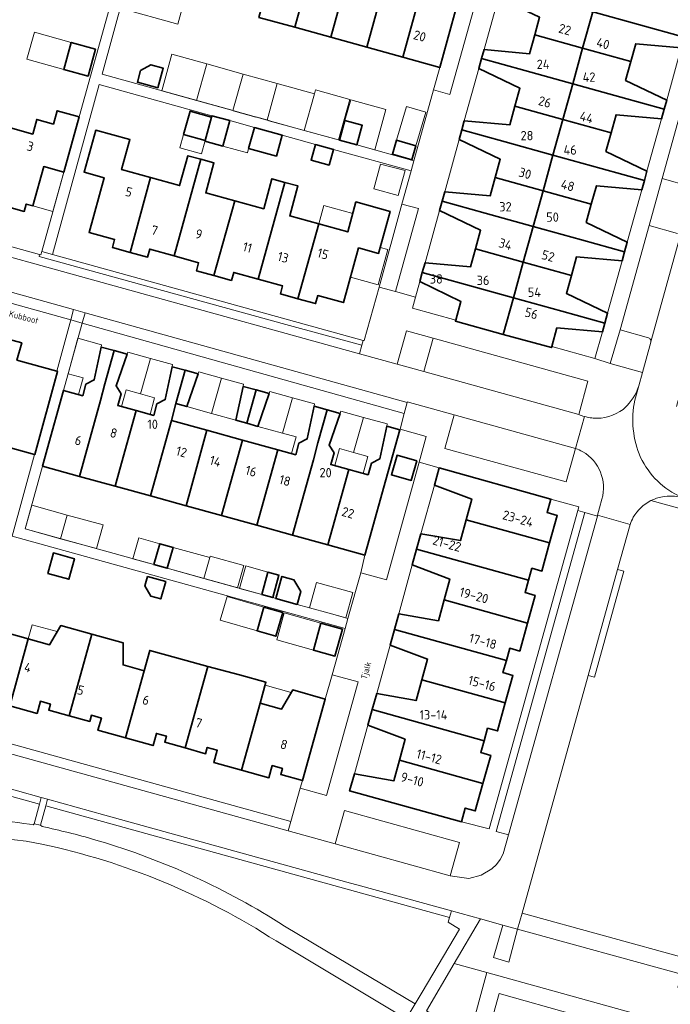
# Model space of a CAD drawing. Header units: metres. Extents: x 149984 to 156489, y 469398 to 478068.
# Tile 747 of 854: x 154482 to 154576, y 473110 to 473252. Entities that reach past the tile are written whole.
import ezdxf
from ezdxf.enums import TextEntityAlignment as Align

# ---------------------------------------------------------------- set-up
doc = ezdxf.new("R2010")
doc.units = ezdxf.units.M
doc.header["$LTSCALE"] = 0.75
for name, color, linetype, lineweight in [('B-WE-GR-BEPLANTING_CULTUUR_HEESTERS-GV', 252, 'Continuous', 18), ('B-WE-GR-STRUIK-GV', 252, 'Continuous', 13), ('B-WE-OG-BEBOUWING-GV', 6, 'Continuous', 35), ('B-WE-OG-BEBOUWING-T18', 1, 'Continuous', 18), ('B-WE-OG-BEBOUWING_LUIFEL-GV', 6, 'Continuous', 18), ('B-WE-OG-BEBOUWING_OVERBOUWING-GV', 6, 'Continuous', 18), ('B-WE-OG-TERREIN_BEGROEID-GV', 252, 'Continuous', 18), ('B-WE-OG-TERREIN_ERF-GV', 252, 'Continuous', 18), ('B-WE-OG-TOPOGRAFIE-T18', 7, 'Continuous', 18), ('B-WE-VH-GESLOTENVERHARDING-GV', 252, 'Continuous', 18), ('B-WE-VH-GESLOTENVERHARDING_ASFALT-GV', 252, 'Continuous', 18), ('B-WE-VH-OPENVERHARDING_BETONSTRAATSTEEN-GV', 252, 'Continuous', 18), ('B-WE-VH-OPENVERHARDING_STRAATBAKSTEEN-GV', 252, 'Continuous', 18), ('B-WE-VH-OPENVERHARDING_TEGEL-GV', 252, 'Continuous', 18)]:
    doc.layers.add(name, color=color, linetype=linetype, lineweight=lineweight)
doc.styles.add('NLCS-ISO-M500-T18', font='NLCS-ISO.ttf', dxfattribs={"height": 0.9})
doc.styles.add('NLCS-ISO-M750-T18', font='NLCS-ISO.ttf', dxfattribs={"height": 1.35})

msp = doc.modelspace()

# ---------------------------------------------------------------- linework, layer by layer
at = {"layer": 'B-WE-GR-BEPLANTING_CULTUUR_HEESTERS-GV', "flags": 128}
for points in [[(154545.171, 473255.186), (154542.504, 473245.555), (154541.607, 473242.319), (154543.982, 473241.629), (154548.546, 473258.033), (154548.534, 473258.218), (154546.264, 473258.792)], [(154537.038, 473225.802), (154533.723, 473213.795), (154536.12, 473213.161), (154539.439, 473225.154)], [(154540.208, 473201.617), (154541.54, 473206.422), (154537.699, 473207.483), (154536.354, 473202.684)], [(154536.716, 473193.197), (154535.385, 473188.384), (154534.73, 473185.967), (154532.356, 473177.495), (154531.694, 473175.095), (154531.081, 473172.54), (154534.818, 473171.493), (154539.528, 473188.498), (154540.555, 473192.205), (154536.795, 473193.271)], [(154536.334, 473189.525), (154539.196, 473188.733), (154538.39, 473185.891), (154535.524, 473186.668)], [(154522.347, 473141.407), (154526.152, 473140.344), (154530.729, 473156.787), (154526.959, 473157.807), (154525.956, 473154.247), (154522.677, 473142.491)]]:
    msp.add_lwpolyline(points, close=True, dxfattribs=at)
for points in [[(154578.76, 473228.374), (154574.66, 473229.534), (154572.768, 473222.708), (154576.87, 473221.552)], [(154572.667, 473206.494), (154568.572, 473207.644), (154567.155, 473202.788)], [(154567.155, 473202.788), (154571.802, 473201.458), (154573.009, 473205.869)], [(154573.012, 473205.879), (154573.015, 473205.89)], [(154570.786, 473091.231), (154571.035, 473091.095), (154574.941, 473105.071), (154562.053, 473108.645), (154551.088, 473111.719), (154549.227, 473104.981), (154549.018, 473104.225), (154549.732, 473103.835)]]:
    msp.add_lwpolyline(points, dxfattribs=at)
at = {"layer": 'B-WE-GR-BEPLANTING_CULTUUR_HEESTERS-GV'}
for points in [[(154572.986, 473206.221, 0.2095071), (154572.667, 473206.494)], [(154573.015, 473205.89, 0.1782033), (154572.986, 473206.221)], [(154573.009, 473205.869, 0.276984), (154573.012, 473205.879)]]:
    msp.add_lwpolyline(points, format="xyb", dxfattribs=at)
at = {"layer": 'B-WE-GR-STRUIK-GV', "flags": 128}
for points in [[(154484.888, 473140.066), (154478.004, 473141.97), (154427.287, 473155.999), (154426.039, 473156.348), (154420.614, 473157.816), (154420.428, 473156.859), (154429.103, 473154.459), (154434.347, 473153.009), (154443.661, 473150.432), (154460.772, 473145.699), (154484.633, 473139.099)], [(154529.069, 473127.845), (154494.087, 473137.521), (154485.794, 473139.815), (154485.539, 473138.848), (154543.916, 473122.701), (154544.186, 473123.664), (154531.062, 473127.294)]]:
    msp.add_lwpolyline(points, close=True, dxfattribs=at)
at = {"layer": 'B-WE-OG-BEBOUWING-GV', "flags": 128}
for points in [[(154518.982, 473262.456), (154516.356, 473252.8), (154521.56, 473251.358), (154524.184, 473261.012), (154521.822, 473261.668), (154522.585, 473264.418), (154522.161, 473265.322), (154523.15, 473268.885), (154520.982, 473269.487), (154519.993, 473265.924)], [(154529.398, 473259.565), (154524.184, 473261.012), (154521.56, 473251.358), (154526.764, 473249.916)], [(154531.968, 473248.474), (154534.601, 473258.12), (154529.398, 473259.565), (154526.764, 473249.916)], [(154534.601, 473258.12), (154531.968, 473248.474), (154537.171, 473247.033), (154539.814, 473256.673)], [(154545.171, 473255.186), (154539.814, 473256.673), (154537.171, 473247.033), (154542.504, 473245.555)], [(154551.43, 473257.235), (154550.994, 473255.681), (154556.936, 473252.824), (154556.229, 473250.269), (154563.158, 473248.354), (154564.61, 473253.585)], [(154563.158, 473248.354), (154570.133, 473246.428), (154570.846, 473248.987), (154577.413, 473248.377), (154577.833, 473249.924), (154564.61, 473253.585)], [(154492.75, 473248.205), (154489.239, 473249.174), (154488.162, 473245.274), (154491.673, 473244.305)], [(154561.728, 473243.2), (154563.158, 473248.354), (154556.229, 473250.269), (154555.468, 473247.522), (154548.903, 473248.13), (154548.545, 473246.841), (154554.79, 473245.116)], [(154574.95, 473239.547), (154575.308, 473240.822), (154569.37, 473243.688), (154570.133, 473246.428), (154563.158, 473248.354), (154561.728, 473243.2), (154568.681, 473241.279)], [(154548.545, 473246.841), (154548.148, 473245.411), (154554.09, 473242.552), (154553.371, 473239.958), (154560.298, 473238.044), (154561.728, 473243.2), (154554.79, 473245.116)], [(154501.75, 473242.594), (154502.542, 473245.446), (154500.738, 473245.947), (154499.261, 473245.111), (154498.79, 473243.416)], [(154574.95, 473239.547), (154568.681, 473241.279), (154561.728, 473243.2), (154560.298, 473238.044), (154567.262, 473236.121), (154567.982, 473238.718), (154574.548, 473238.114)], [(154480.136, 473236.907), (154477.454, 473227.279), (154478.927, 473226.873), (154478.633, 473225.815), (154482.433, 473224.759), (154482.727, 473225.818), (154483.689, 473225.552), (154485.271, 473231.236), (154488.163, 473230.437), (154490.37, 473238.433), (154487.194, 473239.31), (154486.661, 473237.382), (154484.253, 473238.047), (154483.666, 473235.929)], [(154509.525, 473238.397), (154506.415, 473239.26), (154505.477, 473235.879), (154508.586, 473235.016)], [(154560.298, 473238.044), (154553.371, 473239.958), (154552.62, 473237.251), (154546.055, 473237.86), (154545.687, 473236.53), (154551.942, 473234.802), (154558.868, 473232.888)], [(154509.525, 473238.397), (154508.586, 473235.016), (154508.559, 473234.919), (154511.138, 473234.203), (154512.157, 473237.875), (154509.578, 473238.59)], [(154528.014, 473235.055), (154530.511, 473234.362), (154531.297, 473237.197), (154528.801, 473237.89)], [(154558.868, 473232.888), (154565.833, 473230.965), (154572.088, 473229.237), (154572.453, 473230.557), (154566.512, 473233.417), (154567.262, 473236.121), (154560.298, 473238.044)], [(154500.715, 473229.638), (154496.522, 473230.795), (154497.713, 473235.136), (154492.776, 473236.485), (154491.095, 473230.412), (154493.983, 473229.618), (154491.812, 473221.726), (154495.499, 473220.698), (154495.18, 473219.54), (154497.737, 473218.84)], [(154515.714, 473236.887), (154514.873, 473233.858), (154518.883, 473232.745), (154519.724, 473235.774)], [(154545.306, 473235.154), (154551.248, 473232.296), (154550.514, 473229.645), (154557.438, 473227.733), (154558.868, 473232.888), (154551.942, 473234.802), (154545.687, 473236.53)], [(154536.238, 473235.034), (154535.649, 473233.032), (154538.451, 473232.209), (154539.039, 473234.21)], [(154524.522, 473234.442), (154523.893, 473232.176), (154526.496, 473231.454), (154527.125, 473233.72)], [(154504.112, 473218.323), (154507.981, 473232.292), (154506.101, 473232.81), (154504.906, 473228.481), (154500.715, 473229.638), (154497.737, 473218.84), (154500.274, 473218.146), (154500.593, 473219.3)], [(154509.863, 473215.488), (154512.871, 473226.284), (154508.677, 473227.437), (154509.87, 473231.772), (154507.981, 473232.292), (154504.112, 473218.323), (154507.64, 473217.343), (154507.321, 473216.185)], [(154558.868, 473232.888), (154557.438, 473227.733), (154564.406, 473225.808), (154565.139, 473228.459), (154571.705, 473227.855), (154572.088, 473229.237), (154565.833, 473230.965)], [(154512.871, 473226.284), (154509.863, 473215.488), (154512.399, 473214.792), (154512.718, 473215.946), (154516.259, 473214.966), (154520.129, 473228.951), (154518.248, 473229.467), (154517.057, 473225.132)], [(154542.83, 473226.217), (154549.09, 473224.488), (154556.008, 473222.577), (154557.438, 473227.733), (154550.514, 473229.645), (154549.78, 473226.995), (154543.214, 473227.6)], [(154525.006, 473222.941), (154520.813, 473224.1), (154522.006, 473228.436), (154520.129, 473228.951), (154516.259, 473214.966), (154519.787, 473213.99), (154519.469, 473212.833), (154522.012, 473212.138)], [(154556.008, 473222.577), (154562.982, 473220.651), (154569.231, 473218.925), (154569.616, 473220.302), (154563.673, 473223.157), (154564.406, 473225.808), (154557.438, 473227.733)], [(154522.012, 473212.138), (154524.558, 473211.441), (154524.874, 473212.598), (154528.587, 473211.589), (154530.763, 473219.481), (154533.654, 473218.686), (154535.323, 473224.752), (154530.392, 473226.116), (154529.194, 473221.784), (154525.006, 473222.941)], [(154542.83, 473226.217), (154542.464, 473224.896), (154548.408, 473222.042), (154547.66, 473219.333), (154554.578, 473217.421), (154556.008, 473222.577), (154549.09, 473224.488)], [(154561.538, 473215.499), (154562.292, 473218.203), (154568.858, 473217.591), (154569.231, 473218.925), (154562.982, 473220.651), (154556.008, 473222.577), (154554.578, 473217.421)], [(154547.66, 473219.333), (154546.944, 473216.74), (154540.377, 473217.341), (154539.98, 473215.903), (154546.242, 473214.174), (154553.148, 473212.266), (154554.578, 473217.421)], [(154560.134, 473210.337), (154566.362, 473208.617), (154566.752, 473210.037), (154560.815, 473212.904), (154561.538, 473215.499), (154554.578, 473217.421), (154553.148, 473212.266)], [(154539.631, 473214.637), (154545.562, 473211.745), (154544.821, 473209.062), (154544.775, 473208.896), (154551.684, 473206.989), (154553.148, 473212.266), (154546.242, 473214.174), (154539.98, 473215.903)], [(154566.362, 473208.617), (154560.134, 473210.337), (154553.148, 473212.266), (154551.684, 473206.989), (154558.653, 473205.065), (154558.697, 473205.222), (154559.449, 473207.911), (154566.008, 473207.33)], [(154483.901, 473189.616), (154483.948, 473189.603), (154487.269, 473201.643), (154487.161, 473201.673), (154481.394, 473203.263), (154482.091, 473205.74), (154478.276, 473206.796), (154477.945, 473205.636), (154475.798, 473206.241), (154473.073, 473196.524), (154472.398, 473194.117), (154478.143, 473192.525), (154477.791, 473191.321)], [(154490.448, 473186.47), (154491.125, 473188.926), (154493.467, 473197.409), (154494.102, 473199.835), (154495.434, 473204.631), (154493.555, 473205.154), (154492.551, 473200.413), (154491.348, 473199.806), (154490.896, 473198.122), (154488.109, 473198.895), (154485.768, 473190.411), (154485.088, 473187.947)], [(154491.125, 473188.926), (154490.448, 473186.47), (154495.587, 473185.053), (154496.262, 473187.502), (154498.603, 473195.985), (154495.957, 473196.719), (154496.439, 473198.389), (154495.722, 473199.53), (154497.313, 473204.108), (154495.434, 473204.631), (154494.102, 473199.835), (154493.467, 473197.409)], [(154495.587, 473185.053), (154500.715, 473183.638), (154501.388, 473186.08), (154503.73, 473194.563), (154504.348, 473196.979), (154505.696, 473201.789), (154503.817, 473202.312), (154502.813, 473197.571), (154501.61, 473196.964), (154501.157, 473195.277), (154498.603, 473195.985), (154496.262, 473187.502)], [(154505.696, 473201.789), (154504.348, 473196.979), (154505.944, 473196.543), (154507.564, 473201.268)], [(154514.616, 473194.134), (154515.942, 473198.95), (154514.088, 473199.464), (154513.035, 473194.571)], [(154515.942, 473198.95), (154514.616, 473194.134), (154516.211, 473193.693), (154517.821, 473198.429)], [(154516.735, 473181.826), (154516.067, 473179.405), (154521.205, 473177.988), (154521.871, 473180.402), (154524.246, 473188.874), (154524.894, 473191.296), (154526.226, 473196.097), (154524.347, 473196.62), (154523.343, 473191.879), (154522.14, 473191.272), (154521.687, 473189.584), (154519.109, 473190.299)], [(154524.894, 473191.296), (154524.246, 473188.874), (154521.871, 473180.402), (154521.205, 473177.988), (154526.333, 473176.574), (154526.997, 473178.981), (154529.371, 473187.453), (154526.747, 473188.18), (154527.231, 473189.855), (154526.514, 473190.996), (154528.105, 473195.574), (154526.226, 473196.097)], [(154501.388, 473186.08), (154500.715, 473183.638), (154505.844, 473182.224), (154506.515, 473184.659), (154508.856, 473193.142), (154503.73, 473194.563)], [(154532.175, 473186.676), (154529.371, 473187.453), (154526.997, 473178.981), (154526.333, 473176.574), (154531.694, 473175.095), (154532.356, 473177.495), (154534.73, 473185.967), (154535.385, 473188.384), (154536.716, 473193.197), (154534.837, 473193.72), (154533.833, 473188.979), (154532.63, 473188.372)], [(154513.983, 473191.72), (154508.856, 473193.142), (154506.515, 473184.659), (154505.844, 473182.224), (154510.938, 473180.819), (154511.608, 473183.247)], [(154516.067, 473179.405), (154516.735, 473181.826), (154519.109, 473190.299), (154513.983, 473191.72), (154511.608, 473183.247), (154510.938, 473180.819)], [(154539.196, 473188.733), (154536.334, 473189.525), (154535.524, 473186.668), (154538.39, 473185.891)], [(154542.41, 473187.685), (154541.727, 473185.214), (154547.122, 473183.188), (154546.309, 473180.188), (154558.383, 473176.856), (154559.478, 473180.824), (154558.026, 473181.223), (154558.573, 473183.192)], [(154555.343, 473171.468), (154555.816, 473173.187), (154557.261, 473172.789), (154558.383, 473176.856), (154546.309, 473180.188), (154545.495, 473177.188), (154539.792, 473178.172), (154539.155, 473175.922)], [(154501.19, 473173.712), (154503.109, 473173.18), (154503.948, 473176.205), (154502.03, 473176.737)], [(154485.849, 473172.442), (154488.895, 473171.607), (154489.705, 473174.562), (154486.659, 473175.397)], [(154555.343, 473171.468), (154539.155, 473175.922), (154538.518, 473173.671), (154543.94, 473171.619), (154543.122, 473168.615), (154555.187, 473165.273), (154556.292, 473169.265), (154554.846, 473169.661)], [(154516.766, 473169.39), (154518.358, 473168.948), (154519.259, 473172.195), (154517.667, 473172.637)], [(154500.268, 473171.994), (154499.891, 473170.636), (154500.725, 473169.159), (154502.185, 473168.752), (154502.885, 473171.266)], [(154521.891, 473167.968), (154522.401, 473169.804), (154521.426, 473171.528), (154519.687, 473172.01), (154518.804, 473168.825)], [(154480.334, 473153.316), (154483.022, 473162.986), (154479.943, 473163.835), (154480.027, 473167.932), (154478.568, 473168.336), (154478.89, 473169.493), (154475.847, 473170.339), (154475.524, 473169.178), (154472.019, 473156.57), (154475.166, 473155.697), (154475.41, 473156.573), (154476.86, 473156.164), (154476.362, 473154.415)], [(154536.595, 473166.616), (154535.964, 473164.354), (154552.129, 473159.857), (154552.622, 473161.628), (154554.066, 473161.227), (154555.187, 473165.273), (154543.122, 473168.615), (154542.304, 473165.61)], [(154517.079, 473167.555), (154516.1, 473164.148), (154518.829, 473163.365), (154519.808, 473166.772)], [(154525.326, 473165.245), (154524.246, 473161.364), (154527.357, 473160.498), (154528.437, 473164.379)], [(154488.943, 473151.874), (154492.233, 473163.643), (154487.723, 473164.892), (154486.1, 473162.137), (154483.022, 473162.986), (154480.334, 473153.316), (154484.293, 473152.221), (154484.786, 473153.976), (154486.233, 473153.566), (154485.99, 473152.696)], [(154535.333, 473162.092), (154540.744, 473160.065), (154539.913, 473157.07), (154551.981, 473153.721), (154553.085, 473157.699), (154551.641, 473158.102), (154552.129, 473159.857), (154535.964, 473164.354)], [(154492.233, 473163.643), (154488.943, 473151.874), (154491.901, 473151.05), (154492.149, 473151.937), (154493.598, 473151.529), (154493.098, 473149.772), (154497.079, 473148.671), (154499.784, 473158.358), (154496.718, 473159.21), (154496.753, 473162.392)], [(154505.697, 473147.225), (154509.003, 473159.011), (154504.47, 473160.253), (154500.594, 473161.315), (154499.784, 473158.358), (154497.079, 473148.671), (154501.069, 473147.568), (154501.549, 473149.322), (154502.992, 473148.923), (154502.75, 473148.056)], [(154513.831, 473144.01), (154516.556, 473153.697), (154517.383, 473156.713), (154513.536, 473157.768), (154509.003, 473159.011), (154505.697, 473147.225), (154508.652, 473146.392), (154508.902, 473147.287), (154510.346, 473146.885), (154509.858, 473145.116)], [(154548.908, 473148.27), (154549.413, 473150.073), (154550.857, 473149.669), (154551.981, 473153.721), (154539.913, 473157.07), (154539.081, 473154.074), (154533.387, 473155.069), (154532.752, 473152.798)], [(154516.556, 473153.697), (154513.831, 473144.01), (154517.81, 473142.903), (154518.298, 473144.668), (154519.756, 473144.268), (154519.512, 473143.373), (154522.677, 473142.491), (154525.956, 473154.247), (154521.249, 473155.616), (154519.63, 473152.846)], [(154536.686, 473145.472), (154548.742, 473142.089), (154549.878, 473146.139), (154548.425, 473146.548), (154548.908, 473148.27), (154532.752, 473152.798), (154532.117, 473150.527), (154537.498, 473148.467)], [(154545.634, 473136.542), (154546.182, 473138.517), (154547.627, 473138.116), (154548.742, 473142.089), (154536.686, 473145.472), (154535.873, 473142.476), (154530.163, 473143.48), (154529.476, 473141.015)]]:
    msp.add_lwpolyline(points, close=True, dxfattribs=at)
at = {"layer": 'B-WE-OG-BEBOUWING_LUIFEL-GV', "flags": 128}
for points in [[(154505.714, 473255.749), (154500.792, 473257.112), (154500.197, 473254.965), (154496.787, 473255.904), (154496.305, 473254.14), (154504.63, 473251.834)], [(154488.162, 473245.274), (154489.239, 473249.174), (154483.906, 473250.647), (154482.829, 473246.747)], [(154528.801, 473237.89), (154531.297, 473237.197), (154530.511, 473234.362), (154533.106, 473233.641), (154534.726, 473239.477), (154529.634, 473240.891)], [(154536.238, 473235.034), (154539.039, 473234.21), (154540.479, 473239.107), (154537.678, 473239.931)], [(154511.138, 473234.203), (154514.695, 473233.216), (154514.873, 473233.858), (154515.714, 473236.887), (154512.157, 473237.875)], [(154508.586, 473235.016), (154505.477, 473235.879), (154504.944, 473233.959), (154508.053, 473233.096)], [(154483.689, 473225.552), (154486.587, 473224.749), (154488.163, 473230.437), (154485.271, 473231.236)], [(154525.006, 473222.941), (154529.194, 473221.784), (154529.936, 473224.467), (154525.748, 473225.625)], [(154529.594, 473215.242), (154533.613, 473214.136), (154535.014, 473219.229), (154533.889, 473219.538), (154533.654, 473218.686), (154530.763, 473219.481)], [(154493.555, 473205.154), (154493.622, 473205.472), (154490.19, 473206.421), (154488.773, 473201.298), (154490.942, 473200.696), (154490.276, 473198.294), (154490.896, 473198.122), (154491.348, 473199.806), (154492.551, 473200.413)], [(154500.69, 473203.515), (154497.422, 473204.421), (154497.313, 473204.108), (154495.722, 473199.53), (154496.439, 473198.389), (154495.957, 473196.719), (154496.502, 473196.568), (154497.168, 473198.969), (154499.269, 473198.387)], [(154503.817, 473202.312), (154503.884, 473202.63), (154500.69, 473203.515), (154499.269, 473198.387), (154501.29, 473197.827), (154500.625, 473195.425), (154501.157, 473195.277), (154501.61, 473196.964), (154502.813, 473197.571)], [(154510.939, 473200.677), (154507.671, 473201.58), (154507.564, 473201.268), (154505.944, 473196.543), (154509.52, 473195.543)], [(154514.088, 473199.464), (154514.155, 473199.788), (154510.939, 473200.677), (154509.52, 473195.543), (154513.035, 473194.571)], [(154521.2, 473197.837), (154517.928, 473198.745), (154517.821, 473198.429), (154516.211, 473193.693), (154519.776, 473192.704)], [(154524.347, 473196.62), (154524.416, 473196.945), (154521.2, 473197.837), (154519.776, 473192.704), (154521.755, 473192.155), (154521.088, 473189.75), (154521.687, 473189.584), (154522.14, 473191.272), (154523.343, 473191.879)], [(154531.46, 473194.993), (154528.215, 473195.892), (154528.105, 473195.574), (154526.514, 473190.996), (154527.231, 473189.855), (154526.747, 473188.18), (154527.314, 473188.023), (154527.993, 473190.473), (154530.05, 473189.903)], [(154534.837, 473193.72), (154534.904, 473194.038), (154531.46, 473194.993), (154530.05, 473189.903), (154532.111, 473189.332), (154531.432, 473186.882), (154532.175, 473186.676), (154532.63, 473188.372), (154533.833, 473188.979)], [(154501.19, 473173.712), (154502.03, 473176.737), (154498.984, 473177.582), (154498.144, 473174.557)], [(154517.667, 473172.637), (154514.462, 473173.527), (154513.561, 473170.279), (154516.766, 473169.39)], [(154517.079, 473167.555), (154511.756, 473169.083), (154510.778, 473165.676), (154516.1, 473164.148)], [(154525.326, 473165.245), (154520.017, 473166.722), (154518.937, 473162.842), (154524.246, 473161.364)], [(154487.217, 473164.033), (154483.587, 473165.034), (154483.022, 473162.986), (154486.1, 473162.137)], [(154517.263, 473156.277), (154516.556, 473153.697), (154519.63, 473152.846), (154521.03, 473155.241)]]:
    msp.add_lwpolyline(points, close=True, dxfattribs=at)
at = {"layer": 'B-WE-OG-BEBOUWING_OVERBOUWING-GV', "flags": 128}
for points in [[(154507.347, 473240.792), (154508.813, 473246.074), (154503.799, 473247.466), (154502.333, 473242.184)], [(154514.083, 473244.611), (154508.813, 473246.074), (154507.347, 473240.792), (154512.617, 473239.329)], [(154519.014, 473243.242), (154514.083, 473244.611), (154512.617, 473239.329), (154517.548, 473237.96)], [(154524.378, 473241.753), (154519.014, 473243.242), (154517.548, 473237.96), (154522.912, 473236.471)], [(154524.378, 473241.753), (154522.912, 473236.471), (154527.875, 473235.094), (154529.496, 473240.934), (154524.533, 473242.311)], [(154533.936, 473231.606), (154532.966, 473228.018), (154536.51, 473227.06), (154537.48, 473230.648)], [(154482.576, 473178.877), (154487.7, 473177.455), (154488.649, 473180.875), (154483.525, 473182.297)], [(154487.7, 473177.455), (154492.877, 473176.019), (154493.826, 473179.439), (154488.649, 473180.875)], [(154509.254, 473174.732), (154503.948, 473176.205), (154503.109, 473173.18), (154508.415, 473171.707)], [(154509.254, 473174.732), (154508.415, 473171.707), (154513.271, 473170.36), (154514.161, 473173.569), (154509.305, 473174.916)], [(154524.465, 473170.26), (154523.69, 473167.47), (154526.525, 473166.682), (154528.935, 473166.013), (154529.95, 473169.667), (154524.705, 473171.124)]]:
    msp.add_lwpolyline(points, close=True, dxfattribs=at)
at = {"layer": 'B-WE-OG-TERREIN_BEGROEID-GV'}
for points in [[(154573.038, 473182.956, 0.1461909), (154570.478, 473180.55)], [(154570.478, 473180.55, 0.0452583), (154570.004, 473179.528)], [(154476.47, 473136.901, -0.0196069), (154483.204, 473136.203)], [(154485.495, 473135.764, -0.0188372), (154493.129, 473133.812)], [(154482.702, 473133.732, 0.1615646), (154431.038, 473124.475)], [(154518.842, 473119.323, 0.091248), (154484.969, 473133.322)], [(154493.129, 473133.812, -0.0708479), (154520.051, 473121.487)]]:
    msp.add_lwpolyline(points, format="xyb", dxfattribs=at)
at = {"layer": 'B-WE-OG-TERREIN_BEGROEID-GV', "flags": 128}
for points in [[(154592.917, 473177.537), (154583.483, 473180.109), (154582.919, 473178.037), (154580.72, 473178.66), (154581.278, 473180.71), (154573.038, 473182.956)], [(154570.004, 473179.528), (154568.195, 473173.015), (154569.102, 473172.763), (154564.87, 473157.44), (154563.941, 473157.698), (154554.406, 473123.367)], [(154554.406, 473123.367), (154578.228, 473116.793), (154593.216, 473170.618), (154593.503, 473171.641), (154593.544, 473171.744)], [(154483.755, 473136.122), (154483.874, 473136.229), (154484.633, 473139.099), (154460.772, 473145.699), (154443.661, 473150.432), (154442.663, 473147.532), (154441.302, 473144.784), (154439.471, 473143.565), (154435.502, 473141.321), (154433.611, 473140.492), (154432.222, 473139.883), (154430.151, 473138.848), (154428.367, 473136.604), (154427.734, 473134.303), (154427.384, 473132.738), (154426.872, 473130.448), (154426.341, 473126.306), (154427.019, 473125.705), (154427.312, 473125.292), (154430.336, 473126.908)], [(154520.051, 473121.487), (154526.121, 473117.865), (154538.926, 473110.225), (154539.947, 473111.945), (154545.346, 473121.043), (154543.728, 473122.031), (154543.916, 473122.701), (154485.539, 473138.848), (154484.802, 473136.057), (154485.013, 473135.89)], [(154483.204, 473136.203), (154483.755, 473136.122)], [(154485.013, 473135.89), (154485.495, 473135.764)], [(154484.969, 473133.322), (154482.702, 473133.732)], [(154478.306, 473096.255), (154480.229, 473095.721), (154481.728, 473095.279), (154501.483, 473089.782), (154523.127, 473083.638), (154537.648, 473108.071), (154518.842, 473119.323)]]:
    msp.add_lwpolyline(points, dxfattribs=at)
for points in [[(154544.593, 473116.049), (154549.326, 473114.791), (154578.146, 473106.773), (154588.794, 473100.478), (154591.026, 473104.281), (154576.913, 473112.629), (154577.575, 473114.456), (154553.754, 473121.017), (154552.476, 473116.285), (154550.267, 473116.927), (154551.627, 473121.605), (154548.386, 473122.502)], [(154549.326, 473114.791), (154544.593, 473116.049), (154540.596, 473109.248), (154546.808, 473105.546)]]:
    msp.add_lwpolyline(points, close=True, dxfattribs=at)
at = {"layer": 'B-WE-OG-TERREIN_ERF-GV', "flags": 128}
for points in [[(154480.136, 473236.907), (154483.666, 473235.929), (154484.253, 473238.047), (154486.661, 473237.382), (154487.194, 473239.31), (154490.37, 473238.433), (154495.041, 473255.184)], [(154496.787, 473255.904), (154493.695, 473244.582), (154512.64, 473239.323), (154512.627, 473239.274), (154515.904, 473238.378), (154515.914, 473238.414), (154517.829, 473237.882), (154517.812, 473237.822), (154521.694, 473236.762), (154521.706, 473236.806), (154528.014, 473235.055), (154528.801, 473237.89), (154531.297, 473237.197), (154530.511, 473234.362), (154538.765, 473232.071), (154541.607, 473242.319), (154542.504, 473245.555), (154537.171, 473247.033), (154531.968, 473248.474), (154526.764, 473249.916), (154521.56, 473251.358), (154516.356, 473252.8)], [(154466.577, 473223.552), (154484.65, 473218.538), (154484.851, 473218.482), (154484.978, 473218.939), (154488.163, 473230.437), (154485.271, 473231.236), (154483.689, 473225.552), (154482.727, 473225.818), (154482.433, 473224.759), (154478.633, 473225.815)], [(154478.276, 473206.796), (154482.091, 473205.74), (154481.394, 473203.263), (154487.161, 473201.673), (154489.164, 473209.084), (154465.754, 473215.566)], [(154479.943, 473163.835), (154483.022, 473162.986), (154486.1, 473162.137), (154487.723, 473164.892), (154492.233, 473163.643), (154496.753, 473162.392), (154496.718, 473159.21), (154499.784, 473158.358), (154500.594, 473161.315), (154504.47, 473160.253), (154509.003, 473159.011), (154513.536, 473157.768), (154517.383, 473156.713), (154516.556, 473153.697), (154519.63, 473152.846), (154521.249, 473155.616), (154525.956, 473154.247), (154526.959, 473157.807), (154528.829, 473164.491), (154480.716, 473177.834), (154483.901, 473189.616), (154477.791, 473191.321)], [(154449.224, 473156.479), (154520.986, 473136.568), (154522.347, 473141.407), (154522.677, 473142.491), (154519.512, 473143.373), (154519.756, 473144.268), (154518.298, 473144.668), (154517.81, 473142.903), (154513.831, 473144.01), (154509.858, 473145.116), (154510.346, 473146.885), (154508.902, 473147.287), (154508.652, 473146.392), (154505.697, 473147.225), (154502.75, 473148.056), (154502.992, 473148.923), (154501.549, 473149.322), (154501.069, 473147.568), (154497.079, 473148.671), (154493.098, 473149.772), (154493.598, 473151.529), (154492.149, 473151.937), (154491.901, 473151.05), (154488.943, 473151.874), (154485.99, 473152.696), (154486.233, 473153.566), (154484.786, 473153.976), (154484.293, 473152.221), (154480.334, 473153.316)]]:
    msp.add_lwpolyline(points, dxfattribs=at)
for points in [[(154548.903, 473248.13), (154555.468, 473247.522), (154556.229, 473250.269), (154556.936, 473252.824), (154550.994, 473255.681)], [(154492.75, 473248.205), (154491.673, 473244.305), (154488.162, 473245.274), (154489.239, 473249.174)], [(154570.133, 473246.428), (154569.37, 473243.688), (154575.308, 473240.822), (154577.413, 473248.377), (154570.846, 473248.987)], [(154501.75, 473242.594), (154498.79, 473243.416), (154499.261, 473245.111), (154500.738, 473245.947), (154502.542, 473245.446)], [(154553.371, 473239.958), (154554.09, 473242.552), (154548.148, 473245.411), (154546.055, 473237.86), (154552.62, 473237.251)], [(154533.723, 473213.795), (154537.038, 473225.802), (154538.363, 473230.6), (154527.125, 473233.72), (154526.496, 473231.454), (154523.893, 473232.176), (154524.522, 473234.442), (154519.724, 473235.774), (154518.883, 473232.745), (154514.873, 473233.858), (154515.714, 473236.887), (154512.157, 473237.875), (154511.138, 473234.203), (154508.559, 473234.919), (154508.586, 473235.016), (154505.477, 473235.879), (154506.415, 473239.26), (154509.525, 473238.397), (154509.578, 473238.59), (154493.289, 473243.112), (154486.535, 473218.509), (154531.431, 473206.122), (154531.592, 473206.078)], [(154567.262, 473236.121), (154566.512, 473233.417), (154572.453, 473230.557), (154574.548, 473238.114), (154567.982, 473238.718)], [(154525.006, 473222.941), (154529.194, 473221.784), (154530.392, 473226.116), (154535.323, 473224.752), (154533.654, 473218.686), (154530.763, 473219.481), (154528.587, 473211.589), (154524.874, 473212.598), (154524.558, 473211.441), (154522.012, 473212.138), (154519.469, 473212.833), (154519.787, 473213.99), (154516.259, 473214.966), (154512.718, 473215.946), (154512.399, 473214.792), (154509.863, 473215.488), (154507.321, 473216.185), (154507.64, 473217.343), (154504.112, 473218.323), (154500.593, 473219.3), (154500.274, 473218.146), (154497.737, 473218.84), (154495.18, 473219.54), (154495.499, 473220.698), (154491.812, 473221.726), (154493.983, 473229.618), (154491.095, 473230.412), (154492.776, 473236.485), (154497.713, 473235.136), (154496.522, 473230.795), (154500.715, 473229.638), (154504.906, 473228.481), (154506.101, 473232.81), (154507.981, 473232.292), (154509.87, 473231.772), (154508.677, 473227.437), (154512.871, 473226.284), (154517.057, 473225.132), (154518.248, 473229.467), (154520.129, 473228.951), (154522.006, 473228.436), (154520.813, 473224.1)], [(154536.238, 473235.034), (154539.039, 473234.21), (154538.451, 473232.209), (154535.649, 473233.032)], [(154550.514, 473229.645), (154551.248, 473232.296), (154545.306, 473235.154), (154543.214, 473227.6), (154549.78, 473226.995)], [(154571.705, 473227.855), (154565.139, 473228.459), (154564.406, 473225.808), (154563.673, 473223.157), (154569.616, 473220.302)], [(154540.377, 473217.341), (154546.944, 473216.74), (154547.66, 473219.333), (154548.408, 473222.042), (154542.464, 473224.896)], [(154568.858, 473217.591), (154562.292, 473218.203), (154561.538, 473215.499), (154560.815, 473212.904), (154566.752, 473210.037)], [(154539.631, 473214.637), (154539.021, 473212.386), (154538.585, 473210.779), (154544.821, 473209.062), (154545.562, 473211.745)], [(154513.983, 473191.72), (154519.109, 473190.299), (154521.687, 473189.584), (154522.14, 473191.272), (154523.343, 473191.879), (154524.347, 473196.62), (154526.226, 473196.097), (154528.105, 473195.574), (154526.514, 473190.996), (154527.231, 473189.855), (154526.747, 473188.18), (154529.371, 473187.453), (154532.175, 473186.676), (154532.63, 473188.372), (154533.833, 473188.979), (154534.837, 473193.72), (154536.716, 473193.197), (154536.795, 473193.271), (154537.372, 473195.543), (154490.799, 473208.625), (154488.109, 473198.895), (154490.896, 473198.122), (154491.348, 473199.806), (154492.551, 473200.413), (154493.555, 473205.154), (154495.434, 473204.631), (154497.313, 473204.108), (154495.722, 473199.53), (154496.439, 473198.389), (154495.957, 473196.719), (154498.603, 473195.985), (154501.157, 473195.277), (154501.61, 473196.964), (154502.813, 473197.571), (154503.817, 473202.312), (154505.696, 473201.789), (154507.564, 473201.268), (154505.944, 473196.543), (154504.348, 473196.979), (154503.73, 473194.563), (154508.856, 473193.142)], [(154566.008, 473207.33), (154559.449, 473207.911), (154558.697, 473205.222), (154564.944, 473203.482)], [(154515.942, 473198.95), (154517.821, 473198.429), (154516.211, 473193.693), (154514.616, 473194.134), (154513.035, 473194.571), (154514.088, 473199.464)], [(154500.715, 473183.638), (154495.587, 473185.053), (154490.448, 473186.47), (154485.088, 473187.947), (154482.576, 473178.877), (154501.19, 473173.712), (154502.03, 473176.737), (154503.948, 473176.205), (154503.109, 473173.18), (154516.766, 473169.39), (154517.667, 473172.637), (154519.259, 473172.195), (154518.358, 473168.948), (154518.804, 473168.825), (154519.687, 473172.01), (154521.426, 473171.528), (154522.401, 473169.804), (154521.891, 473167.968), (154523.69, 473167.469), (154526.525, 473166.682), (154529.232, 473165.931), (154531.081, 473172.54), (154531.694, 473175.095), (154526.333, 473176.574), (154521.205, 473177.988), (154516.067, 473179.405), (154510.938, 473180.819), (154505.844, 473182.224)], [(154546.309, 473180.188), (154547.122, 473183.188), (154541.727, 473185.214), (154539.792, 473178.172), (154545.495, 473177.188)], [(154551.981, 473153.721), (154550.857, 473149.669), (154549.413, 473150.073), (154548.908, 473148.27), (154548.425, 473146.548), (154549.878, 473146.139), (154548.742, 473142.089), (154547.627, 473138.116), (154546.182, 473138.517), (154545.634, 473136.542), (154549.638, 473135.507), (154562.44, 473181.53), (154562.588, 473182.062), (154558.573, 473183.192), (154558.026, 473181.223), (154559.478, 473180.824), (154558.383, 473176.856), (154557.261, 473172.789), (154555.816, 473173.187), (154555.343, 473171.468), (154554.846, 473169.661), (154556.292, 473169.265), (154555.187, 473165.273), (154554.066, 473161.227), (154552.622, 473161.628), (154552.129, 473159.857), (154551.641, 473158.102), (154553.085, 473157.699)], [(154485.849, 473172.442), (154486.659, 473175.397), (154489.705, 473174.562), (154488.895, 473171.607)], [(154538.518, 473173.671), (154536.595, 473166.616), (154542.304, 473165.61), (154543.122, 473168.615), (154543.94, 473171.619)], [(154500.268, 473171.994), (154502.885, 473171.266), (154502.185, 473168.752), (154500.725, 473169.159), (154499.891, 473170.636)], [(154517.079, 473167.555), (154519.808, 473166.772), (154518.829, 473163.365), (154516.1, 473164.148)], [(154525.326, 473165.245), (154528.437, 473164.379), (154527.357, 473160.498), (154524.246, 473161.364)], [(154533.387, 473155.069), (154539.081, 473154.074), (154539.913, 473157.07), (154540.744, 473160.065), (154535.333, 473162.092)], [(154536.686, 473145.472), (154537.498, 473148.467), (154532.117, 473150.527), (154530.163, 473143.48), (154535.873, 473142.476)]]:
    msp.add_lwpolyline(points, close=True, dxfattribs=at)
at = {"layer": 'B-WE-VH-GESLOTENVERHARDING-GV', "flags": 128}
msp.add_lwpolyline([(154553.754, 473121.017), (154551.627, 473121.605), (154550.267, 473116.927), (154552.476, 473116.285)], close=True, dxfattribs=at)
at = {"layer": 'B-WE-VH-GESLOTENVERHARDING_ASFALT-GV'}
for points in [[(154483.204, 473136.203, 0.0196069), (154476.47, 473136.901)], [(154493.129, 473133.812, 0.0188372), (154485.495, 473135.764)], [(154431.038, 473124.475, -0.1615646), (154482.702, 473133.732)], [(154484.969, 473133.322, -0.091248), (154518.842, 473119.323)], [(154520.051, 473121.487, 0.0708479), (154493.129, 473133.812)]]:
    msp.add_lwpolyline(points, format="xyb", dxfattribs=at)
at = {"layer": 'B-WE-VH-GESLOTENVERHARDING_ASFALT-GV', "flags": 128}
for points in [[(154485.495, 473135.764), (154485.013, 473135.89), (154484.802, 473136.057), (154483.874, 473136.229), (154483.755, 473136.122), (154483.204, 473136.203)], [(154482.702, 473133.732), (154484.969, 473133.322)], [(154518.842, 473119.323), (154537.648, 473108.071), (154538.926, 473110.225), (154526.121, 473117.865), (154520.051, 473121.487)]]:
    msp.add_lwpolyline(points, dxfattribs=at)
at = {"layer": 'B-WE-VH-OPENVERHARDING_BETONSTRAATSTEEN-GV', "flags": 128}
for points in [[(154576.718, 473196.564), (154582.412, 473217.199), (154584.242, 473223.836), (154591.014, 473248.384), (154591.098, 473248.689), (154585.338, 473250.253), (154585.283, 473250.081), (154583.526, 473243.745), (154579.096, 473227.766), (154577.467, 473221.891), (154577.466, 473221.889), (154573.015, 473205.89), (154573.012, 473205.879)], [(154582.944, 473243.446), (154578.837, 473244.599), (154574.66, 473229.534), (154578.76, 473228.374)], [(154445.396, 473227.841), (154444.126, 473227.522), (154442.99, 473223.477), (154466.186, 473217.072), (154489.557, 473210.584), (154491.227, 473210.12), (154537.783, 473197.164), (154537.801, 473197.236), (154544.606, 473195.351), (154562.14, 473190.489), (154563.409, 473195.12)], [(154562.62, 473195.41), (154540.208, 473201.617), (154536.354, 473202.684), (154530.906, 473204.193), (154466.184, 473222.096), (154445.396, 473227.841)], [(154576.87, 473221.552), (154572.768, 473222.708), (154568.572, 473207.644), (154572.667, 473206.494)], [(154573.015, 473205.89), (154577.466, 473221.889)], [(154573.009, 473205.869), (154571.802, 473201.458), (154571.268, 473199.529), (154570.703, 473197.492)], [(154570.703, 473197.492), (154571.268, 473199.529)], [(154563.409, 473195.12), (154562.14, 473190.489)], [(154569.243, 473196.362), (154569.002, 473196.152)], [(154564.657, 473194.886), (154564.502, 473194.901)], [(154565.94, 473183.165), (154565.605, 473181.919), (154565.316, 473180.845), (154570.004, 473179.528)], [(154478.004, 473141.97), (154484.888, 473140.066), (154485.794, 473139.815), (154494.087, 473137.521), (154529.069, 473127.845), (154531.062, 473127.294), (154544.186, 473123.664), (154548.386, 473122.502), (154551.627, 473121.605), (154553.754, 473121.017), (154554.406, 473123.367), (154563.941, 473157.698), (154568.195, 473173.015), (154570.004, 473179.528), (154565.316, 473180.845), (154565.286, 473180.738), (154565.285, 473180.734), (154552.442, 473134.66), (154552.437, 473134.644), (154551.677, 473131.917), (154551.24, 473131.115), (154550.687, 473130.388), (154550.031, 473129.753), (154548.472, 473128.811), (154546.704, 473128.377), (154543.988, 473128.752), (154527.4, 473133.351), (154520.608, 473135.234), (154448.862, 473155.125)]]:
    msp.add_lwpolyline(points, dxfattribs=at)
for points in [[(154531.229, 473205.407), (154520.251, 473208.412), (154484.576, 473218.262), (154484.65, 473218.538), (154466.577, 473223.552), (154466.184, 473222.096), (154530.906, 473204.193)], [(154489.164, 473209.084), (154489.557, 473210.584), (154466.186, 473217.072), (154465.754, 473215.566)], [(154489.557, 473210.584), (154489.164, 473209.084), (154490.799, 473208.625), (154491.227, 473210.12)], [(154537.372, 473195.543), (154537.783, 473197.164), (154491.227, 473210.12), (154490.799, 473208.625)], [(154541.54, 473206.422), (154540.208, 473201.617), (154562.62, 473195.41), (154563.931, 473200.225)], [(154544.606, 473195.351), (154543.259, 473190.515), (154560.78, 473185.671), (154562.14, 473190.489)], [(154552.437, 473134.644), (154552.442, 473134.66), (154565.285, 473180.734), (154563.462, 473181.245), (154550.66, 473135.131)], [(154448.862, 473155.125), (154520.608, 473135.234), (154520.986, 473136.568), (154449.224, 473156.479)], [(154483.874, 473136.229), (154484.802, 473136.057), (154485.539, 473138.848), (154485.794, 473139.815), (154484.888, 473140.066), (154484.633, 473139.099)], [(154527.4, 473133.351), (154543.988, 473128.752), (154545.362, 473133.565), (154528.746, 473138.158)], [(154578.228, 473116.793), (154554.406, 473123.367), (154553.754, 473121.017), (154577.575, 473114.456)]]:
    msp.add_lwpolyline(points, close=True, dxfattribs=at)
at = {"layer": 'B-WE-VH-OPENVERHARDING_BETONSTRAATSTEEN-GV'}
for points in [[(154572.667, 473206.494, -0.2095071), (154572.986, 473206.221)], [(154572.986, 473206.221, -0.1782033), (154573.015, 473205.89)], [(154573.012, 473205.879, -0.276984), (154573.009, 473205.869)], [(154571.268, 473199.529, -0.131723), (154569.243, 473196.362)], [(154571.543, 473189.213, -0.1572763), (154570.703, 473197.492)], [(154570.703, 473197.492, 0.1572763), (154571.543, 473189.213)], [(154563.409, 473195.12, -0.0357787), (154562.62, 473195.41)], [(154564.502, 473194.901, -0.0446866), (154563.409, 473195.12)], [(154569.002, 473196.152, -0.1859345), (154564.657, 473194.886)], [(154562.14, 473190.489, -0.0476822), (154563.166, 473190.024)], [(154563.166, 473190.024, -0.3464097), (154565.94, 473183.165)], [(154577.459, 473183.455, -0.1814304), (154571.543, 473189.213)], [(154571.543, 473189.213, 0.1814304), (154577.459, 473183.455)], [(154570.478, 473180.55, -0.1461909), (154573.038, 473182.956)], [(154573.038, 473182.956, -0.0709599), (154574.685, 473183.511)], [(154574.685, 473183.511, -0.1134958), (154577.443, 473183.392)], [(154570.004, 473179.528, -0.0452583), (154570.478, 473180.55)]]:
    msp.add_lwpolyline(points, format="xyb", dxfattribs=at)
at = {"layer": 'B-WE-VH-OPENVERHARDING_STRAATBAKSTEEN-GV', "flags": 128}
for points in [[(154540.596, 473109.248), (154544.593, 473116.049), (154548.386, 473122.502), (154544.186, 473123.664), (154543.916, 473122.701), (154543.728, 473122.031), (154545.346, 473121.043), (154539.947, 473111.945), (154538.926, 473110.225), (154537.648, 473108.071)], [(154578.146, 473106.773), (154549.326, 473114.791), (154546.808, 473105.546)]]:
    msp.add_lwpolyline(points, dxfattribs=at)
msp.add_lwpolyline([(154570.305, 473088.485), (154570.148, 473087.923), (154568.355, 473081.198), (154555.556, 473084.736), (154544.482, 473087.797), (154547.622, 473099.168), (154547.956, 473100.38), (154548.283, 473101.562), (154549.018, 473104.225), (154549.227, 473104.981), (154551.088, 473111.719), (154562.053, 473108.645), (154574.941, 473105.071), (154571.035, 473091.095)], close=True, dxfattribs=at)
at = {"layer": 'B-WE-VH-OPENVERHARDING_TEGEL-GV', "flags": 128}
for points in [[(154550.994, 473255.681), (154551.43, 473257.235), (154548.546, 473258.033), (154543.982, 473241.629), (154541.607, 473242.319), (154538.765, 473232.071), (154538.363, 473230.6), (154537.038, 473225.802), (154539.439, 473225.154), (154536.12, 473213.161), (154539.021, 473212.386), (154539.631, 473214.637), (154539.98, 473215.903), (154540.377, 473217.341), (154542.464, 473224.896), (154542.83, 473226.217), (154543.214, 473227.6), (154545.306, 473235.154), (154545.687, 473236.53), (154546.055, 473237.86), (154548.148, 473245.411), (154548.545, 473246.841), (154548.903, 473248.13)], [(154575.308, 473240.822), (154574.95, 473239.547), (154574.548, 473238.114), (154572.453, 473230.557), (154572.088, 473229.237), (154571.705, 473227.855), (154569.616, 473220.302), (154569.231, 473218.925), (154568.858, 473217.591), (154566.752, 473210.037), (154566.362, 473208.617), (154566.008, 473207.33), (154564.944, 473203.482), (154567.155, 473202.788), (154568.572, 473207.644), (154572.768, 473222.708), (154574.66, 473229.534), (154578.837, 473244.599), (154580.095, 473249.298), (154577.835, 473249.897), (154577.413, 473248.377)], [(154531.431, 473206.122), (154486.535, 473218.509), (154484.978, 473218.939), (154484.851, 473218.482), (154484.65, 473218.538), (154484.576, 473218.262), (154520.251, 473208.412), (154531.229, 473205.407)], [(154528.829, 473164.491), (154529.232, 473165.931), (154526.525, 473166.682), (154523.69, 473167.469), (154521.891, 473167.968), (154518.804, 473168.825), (154518.358, 473168.948), (154516.766, 473169.39), (154503.109, 473173.18), (154501.19, 473173.712), (154482.576, 473178.877), (154485.088, 473187.947), (154485.768, 473190.411), (154488.109, 473198.895), (154490.799, 473208.625), (154489.164, 473209.084), (154487.161, 473201.673), (154487.269, 473201.643), (154483.948, 473189.603), (154483.901, 473189.616), (154480.716, 473177.834)], [(154535.964, 473164.354), (154536.595, 473166.616), (154538.518, 473173.671), (154539.155, 473175.922), (154539.792, 473178.172), (154541.727, 473185.214), (154542.41, 473187.685), (154539.528, 473188.498), (154534.818, 473171.493), (154531.081, 473172.54), (154529.232, 473165.931), (154528.829, 473164.491), (154526.959, 473157.807), (154530.729, 473156.787), (154526.152, 473140.344), (154522.347, 473141.407), (154520.986, 473136.568), (154520.608, 473135.234), (154527.4, 473133.351), (154528.746, 473138.158), (154545.362, 473133.565), (154543.988, 473128.752), (154546.704, 473128.377), (154548.472, 473128.811), (154550.031, 473129.753), (154550.687, 473130.388), (154551.24, 473131.115), (154551.677, 473131.917), (154552.437, 473134.644), (154550.66, 473135.131), (154563.462, 473181.245), (154562.44, 473181.53), (154549.638, 473135.507), (154545.634, 473136.542), (154529.476, 473141.015), (154530.163, 473143.48), (154532.117, 473150.527), (154532.752, 473152.798), (154533.387, 473155.069), (154535.333, 473162.092)], [(154564.87, 473157.44), (154569.102, 473172.763), (154568.195, 473173.015), (154563.941, 473157.698)]]:
    msp.add_lwpolyline(points, close=True, dxfattribs=at)
for points in [[(154495.041, 473255.184), (154490.37, 473238.433), (154488.163, 473230.437), (154484.978, 473218.939), (154486.535, 473218.509), (154493.289, 473243.112), (154509.578, 473238.59), (154512.157, 473237.875), (154515.714, 473236.887), (154519.724, 473235.774), (154524.522, 473234.442), (154527.125, 473233.72), (154538.363, 473230.6), (154538.765, 473232.071), (154530.511, 473234.362), (154528.014, 473235.055), (154521.706, 473236.806), (154521.694, 473236.762), (154517.812, 473237.822), (154517.829, 473237.882), (154515.914, 473238.414), (154515.904, 473238.378), (154512.627, 473239.274), (154512.64, 473239.323), (154493.695, 473244.582), (154496.787, 473255.904)], [(154564.61, 473253.585), (154577.833, 473249.924), (154577.413, 473248.377), (154577.835, 473249.897), (154580.095, 473249.298), (154580.898, 473252.292), (154585.512, 473250.999)], [(154571.802, 473201.458), (154567.155, 473202.788), (154564.944, 473203.482), (154558.697, 473205.222), (154558.653, 473205.065), (154551.684, 473206.989), (154544.775, 473208.896), (154544.821, 473209.062), (154538.585, 473210.779), (154539.021, 473212.386), (154536.12, 473213.161), (154533.723, 473213.795), (154531.592, 473206.078), (154531.431, 473206.122), (154531.229, 473205.407), (154530.906, 473204.193), (154536.354, 473202.684), (154537.699, 473207.483), (154541.54, 473206.422), (154563.931, 473200.225), (154562.62, 473195.41)], [(154571.268, 473199.529), (154571.802, 473201.458)], [(154562.14, 473190.489), (154560.78, 473185.671), (154543.259, 473190.515), (154544.606, 473195.351), (154537.801, 473197.236), (154537.783, 473197.164), (154537.372, 473195.543), (154536.795, 473193.271), (154540.555, 473192.205), (154539.528, 473188.498), (154542.41, 473187.685), (154558.573, 473183.192), (154562.588, 473182.062), (154562.44, 473181.53), (154563.462, 473181.245), (154565.285, 473180.734), (154565.286, 473180.738), (154565.316, 473180.845), (154565.605, 473181.919), (154565.94, 473183.165)], [(154569.002, 473196.152), (154569.243, 473196.362)], [(154564.502, 473194.901), (154564.657, 473194.886)], [(154573.038, 473182.956), (154581.278, 473180.71), (154583.483, 473180.109), (154592.917, 473177.537)]]:
    msp.add_lwpolyline(points, dxfattribs=at)
at = {"layer": 'B-WE-VH-OPENVERHARDING_TEGEL-GV'}
for points in [[(154569.243, 473196.362, 0.131723), (154571.268, 473199.529)], [(154562.62, 473195.41, 0.0357787), (154563.409, 473195.12)], [(154563.409, 473195.12, 0.0446866), (154564.502, 473194.901)], [(154564.657, 473194.886, 0.1859345), (154569.002, 473196.152)], [(154563.166, 473190.024, 0.0476822), (154562.14, 473190.489)], [(154565.94, 473183.165, 0.3464097), (154563.166, 473190.024)], [(154574.685, 473183.511, 0.0709599), (154573.038, 473182.956)], [(154577.443, 473183.392, 0.1134958), (154574.685, 473183.511)]]:
    msp.add_lwpolyline(points, format="xyb", dxfattribs=at)

# ---------------------------------------------------------------- texts
at = {"layer": 'B-WE-OG-BEBOUWING-T18', "style": 'NLCS-ISO-M750-T18'}
for s, rotation, p in [('22', 344.6, (154560.594, 473251.045)), ('20', 344.6, (154539.614, 473250.107)), ('40', 344.6, (154566.108, 473249.02)), ('26', 344.6, (154557.693, 473240.576)), ('44', 344.6, (154563.73, 473238.353)), ('3', 344.6, (154483.319, 473234.155)), ('30', 344.6, (154554.834, 473230.256)), ('48', 344.6, (154561.002, 473228.508)), ('5', 344.7, (154497.568, 473227.569)), ('7', 344.7, (154501.279, 473222.018)), ('9', 344.5, (154507.689, 473221.481)), ('34', 344.6, (154552, 473220.024)), ('11', 344.6, (154514.705, 473219.547)), ('15', 344.6, (154525.619, 473218.622)), ('52', 344.4, (154558.172, 473218.322)), ('13', 344.6, (154519.863, 473218.119)), ('56', 344.6, (154555.752, 473210.016)), ('6', 344.6, (154490.26, 473191.652)), ('8', 344.6, (154495.37, 473192.731)), ('12', 344.6, (154505.172, 473190.012)), ('14', 344.6, (154510.072, 473188.654)), ('16', 344.6, (154515.23, 473187.223)), ('18', 344.6, (154520.13, 473185.865)), ('22', 344.4, (154529.243, 473181.212)), ('23-24', 344.5, (154553.822, 473180.361)), ('21-22', 344.3, (154543.546, 473176.746)), ('19-20', 344.8, (154547.445, 473169.266)), ('17-18', 344.5, (154548.749, 473162.632)), ('4', 344.6, (154482.96, 473158.854)), ('15-16', 344.6, (154548.613, 473156.544)), ('5', 344.5, (154490.6, 473155.565)), ('6', 344.5, (154500.038, 473154.135)), ('7', 344.3, (154507.669, 473150.825)), ('8', 344.4, (154519.984, 473147.725)), ('11-12', 344.9, (154540.96, 473145.949)), ('9-10', 344.6, (154538.537, 473142.657))]:
    msp.add_text(s, height=1.35, rotation=rotation, dxfattribs=at).set_placement(p, align=Align.MIDDLE)
for s, p in [('24', (154557.447, 473246.01)), ('42', (154564.089, 473244.164)), ('28', (154555.112, 473235.709)), ('46', (154561.345, 473233.638)), ('32', (154552, 473225.428)), ('50', (154558.806, 473223.93)), ('38', (154542, 473215)), ('36', (154548.764, 473214.799)), ('54', (154556.184, 473213.076)), ('10', (154501, 473194)), ('20', (154526, 473187)), ('13-14', (154541.595, 473152.013))]:
    msp.add_text(s, height=1.35, dxfattribs=at).set_placement(p, align=Align.MIDDLE)
at = {"layer": 'B-WE-OG-TOPOGRAFIE-T18', "style": 'NLCS-ISO-M500-T18'}
for s, rotation, p in [('Kubboot', 345.4, (154482.385, 473209.471)), ('Tjalk', 74.5, (154531.982, 473158.371))]:
    msp.add_text(s, height=0.9, rotation=rotation, dxfattribs=at).set_placement(p, align=Align.MIDDLE)

doc.saveas('drawing.dxf')
